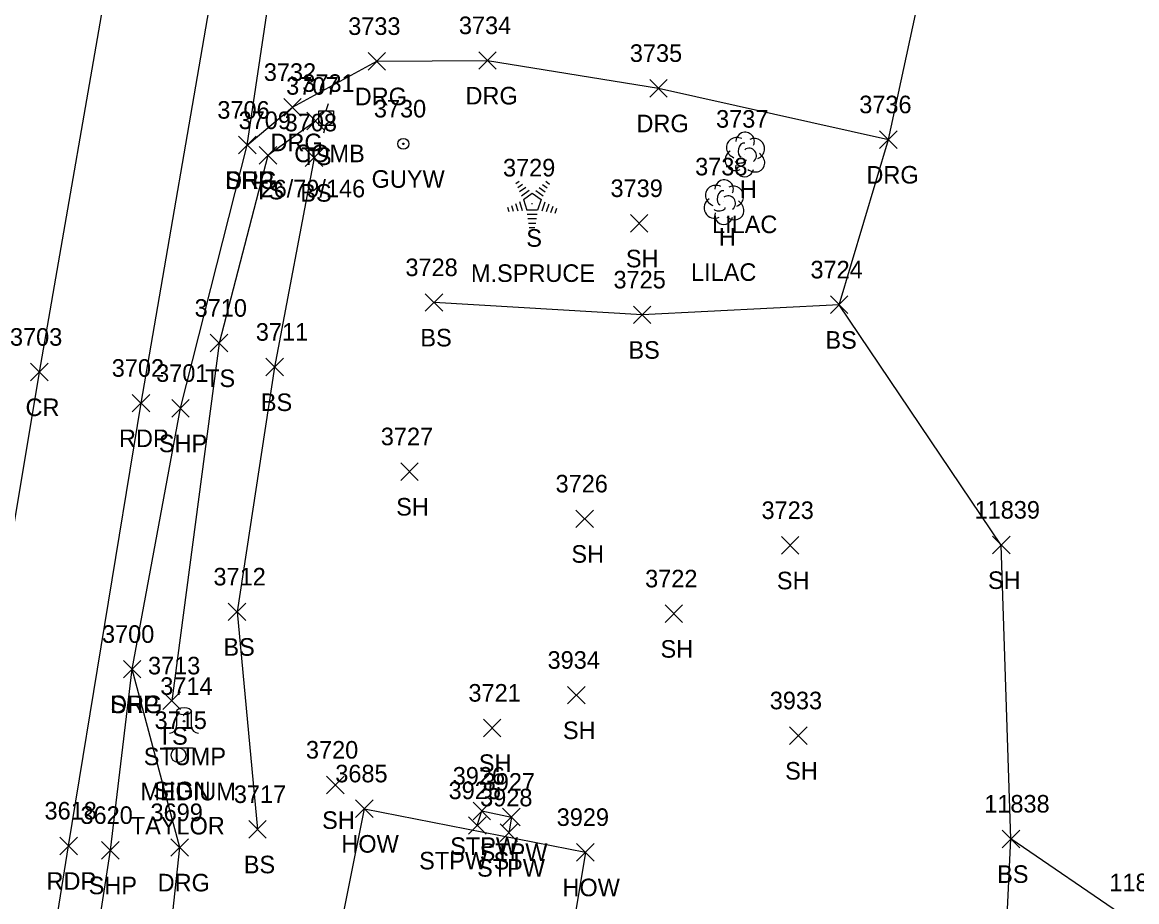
# Model space of a CAD drawing. Extents: x 1769141 to 1770911, y 735471 to 741449.
# Drawn here: x 1770505.8 to 1770632.6, y 738126.4 to 738226.5 of the extents above; entities that cross this region are included whole.
import ezdxf

# ---------------------------------------------------------------- set-up
doc = ezdxf.new("R2010")
doc.units = 0
for name, color, linetype in [('L_A', 7, 'Continuous'), ('L_C', 7, 'Continuous'), ('L_I', 7, 'Continuous'), ('L_TIC', 7, 'Continuous'), ('LBC', 7, 'Continuous'), ('LBF', 7, 'Continuous'), ('LELB', 7, 'Continuous'), ('LSOGP', 7, 'Continuous'), ('LTC', 7, 'Continuous'), ('LTD', 7, 'Continuous'), ('LTS', 7, 'Continuous'), ('P_A', 7, 'Continuous'), ('P_I', 7, 'Continuous'), ('P_TIC', 7, 'Continuous'), ('PET', 7, 'Continuous'), ('PRC', 7, 'Continuous'), ('PSP', 7, 'Continuous'), ('R_A', 7, 'Continuous'), ('R_I', 7, 'Continuous'), ('R_TIC', 7, 'Continuous'), ('RDG', 7, 'Continuous'), ('S_A', 7, 'Continuous'), ('S_C', 7, 'Continuous'), ('S_I', 7, 'Continuous'), ('SSGN', 7, 'Continuous'), ('U_A', 7, 'Continuous'), ('U_C', 7, 'Continuous'), ('U_I', 7, 'Continuous'), ('UP', 7, 'Continuous'), ('UPGW', 7, 'Continuous')]:
    doc.layers.add(name, color=color, linetype=linetype)

msp = doc.modelspace()

# ---------------------------------------------------------------- linework, layer by layer
at = {"layer": 'L_TIC'}
for points in [[(1770538.19, 738214.24), (1770540.19, 738216.24)], [(1770540.19, 738214.24), (1770538.19, 738216.24)], [(1770532.78, 738210.33), (1770534.78, 738212.33)], [(1770534.78, 738210.33), (1770532.78, 738212.33)], [(1770538.02, 738210.07), (1770540.02, 738212.07)], [(1770540.02, 738210.07), (1770538.02, 738212.07)], [(1770575.01, 738202.6), (1770577.01, 738204.6)], [(1770577.01, 738202.6), (1770575.01, 738204.6)], [(1770551.68, 738193.6), (1770553.68, 738195.6)], [(1770553.68, 738193.6), (1770551.68, 738195.6)], [(1770597.76, 738193.34), (1770599.76, 738195.34)], [(1770599.76, 738193.34), (1770597.76, 738195.34)], [(1770575.35, 738192.2), (1770577.35, 738194.2)], [(1770577.35, 738192.2), (1770575.35, 738194.2)], [(1770527.22, 738188.98), (1770529.22, 738190.98)], [(1770529.22, 738188.98), (1770527.22, 738190.98)], [(1770533.53, 738186.25), (1770535.53, 738188.25)], [(1770535.53, 738186.25), (1770533.53, 738188.25)], [(1770548.88, 738174.36), (1770550.88, 738176.36)], [(1770550.88, 738174.36), (1770548.88, 738176.36)], [(1770568.82, 738168.99), (1770570.82, 738170.99)], [(1770570.82, 738168.99), (1770568.82, 738170.99)], [(1770592.19, 738165.97), (1770594.19, 738167.97)], [(1770594.19, 738165.97), (1770592.19, 738167.97)], [(1770616.2, 738166.01), (1770618.2, 738168.01)], [(1770618.2, 738166.01), (1770616.2, 738168.01)], [(1770529.27, 738158.41), (1770531.27, 738160.41)], [(1770531.27, 738158.41), (1770529.27, 738160.41)], [(1770578.95, 738158.19), (1770580.95, 738160.19)], [(1770580.95, 738158.19), (1770578.95, 738160.19)], [(1770567.85, 738148.93), (1770569.85, 738150.93)], [(1770569.85, 738148.93), (1770567.85, 738150.93)], [(1770521.83, 738148.29), (1770523.83, 738150.29)], [(1770523.83, 738148.29), (1770521.83, 738150.29)], [(1770558.29, 738145.19), (1770560.29, 738147.19)], [(1770560.29, 738145.19), (1770558.29, 738147.19)], [(1770593.13, 738144.32), (1770595.13, 738146.32)], [(1770595.13, 738144.32), (1770593.13, 738146.32)], [(1770540.45, 738138.71), (1770542.45, 738140.71)], [(1770542.45, 738138.71), (1770540.45, 738140.71)], [(1770543.75, 738136.01), (1770545.75, 738138.01)], [(1770545.75, 738136.01), (1770543.75, 738138.01)], [(1770557.11, 738135.75), (1770559.11, 738137.75)], [(1770559.11, 738135.75), (1770557.11, 738137.75)], [(1770560.47, 738135.06), (1770562.47, 738137.06)], [(1770562.47, 738135.06), (1770560.47, 738137.06)], [(1770531.59, 738133.66), (1770533.59, 738135.66)], [(1770533.59, 738133.66), (1770531.59, 738135.66)], [(1770556.59, 738134.1), (1770558.59, 738136.1)], [(1770558.59, 738134.1), (1770556.59, 738136.1)], [(1770560.18, 738133.28), (1770562.18, 738135.28)], [(1770562.18, 738133.28), (1770560.18, 738135.28)], [(1770617.3, 738132.57), (1770619.3, 738134.57)], [(1770619.3, 738132.57), (1770617.3, 738134.57)], [(1770568.89, 738131.05), (1770570.89, 738133.05)], [(1770570.89, 738131.05), (1770568.89, 738133.05)]]:
    msp.add_lwpolyline(points, dxfattribs=at)
at = {"layer": 'LBC'}
msp.add_lwpolyline([(1770541.13, 738118.85), (1770544.75, 738137.01), (1770569.89, 738132.05), (1770567, 738114.52), (1770572.85, 738113.11)], dxfattribs=at)
at = {"layer": 'LBF'}
msp.add_lwpolyline([(1770557.59, 738135.1), (1770558.11, 738136.75), (1770561.47, 738136.06), (1770561.18, 738134.28)], dxfattribs=at)
at = {"layer": 'LELB'}
for points in [[(1770539.19, 738215.24), (1770533.78, 738211.33), (1770528.22, 738189.98), (1770522.83, 738149.29)], [(1770539.02, 738211.07), (1770534.53, 738187.25), (1770530.27, 738159.41), (1770532.59, 738134.66)], [(1770598.76, 738194.34), (1770576.35, 738193.2), (1770552.68, 738194.6)], [(1770600.77, 738078.42), (1770604.25, 738084.86), (1770614, 738084.97), (1770617.46, 738115.94), (1770618.3, 738133.57)]]:
    msp.add_lwpolyline(points, dxfattribs=at)
at = {"layer": 'LSOGP'}
msp.add_lwpolyline([(1770639.74, 738114.83), (1770631.39, 738124.62), (1770618.3, 738133.57), (1770617.2, 738167.01), (1770598.76, 738194.34), (1770604.37, 738213.13), (1770613.42, 738254.99)], dxfattribs=at)
at = {"layer": 'LTC'}
for p, q in [((1770561.98, 738208.15), (1770562.34, 738208.4)), ((1770562.19, 738207.68), (1770562.72, 738208.07)), ((1770562.4, 738207.22), (1770563.11, 738207.73)), ((1770564.64, 738207.69), (1770565.32, 738207.2)), ((1770565.01, 738208.04), (1770565.56, 738207.64)), ((1770565.38, 738208.39), (1770565.8, 738208.08)), ((1770562.61, 738206.75), (1770563.49, 738207.39)), ((1770562.84, 738206.3), (1770563.85, 738207.03)), ((1770563.85, 738207.03), (1770564.85, 738206.3)), ((1770564.27, 738207.34), (1770565.08, 738206.75)), ((1770561.02, 738205.43), (1770561.17, 738204.96)), ((1770561.47, 738205.64), (1770561.68, 738204.99)), ((1770561.93, 738205.86), (1770562.2, 738205.02)), ((1770562.38, 738206.08), (1770562.71, 738205.06)), ((1770562.84, 738206.3), (1770563.22, 738205.1)), ((1770564.85, 738206.3), (1770564.45, 738205.1)), ((1770565.28, 738206.03), (1770564.95, 738204.99)), ((1770565.73, 738205.78), (1770565.44, 738204.9)), ((1770566.17, 738205.53), (1770565.94, 738204.8)), ((1770566.62, 738205.28), (1770566.43, 738204.71)), ((1770564.45, 738205.1), (1770563.22, 738205.1)), ((1770564.42, 738204.6), (1770563.27, 738204.6)), ((1770564.33, 738204.1), (1770563.34, 738204.1)), ((1770564.25, 738203.6), (1770563.42, 738203.6)), ((1770564.16, 738203.1), (1770563.49, 738203.1))]:
    msp.add_line(p, q, dxfattribs=at)
at = {"layer": 'LTD'}
for p, q in [((1770588.02, 738211.49), (1770588.02, 738211.49)), ((1770588.02, 738211.49), (1770588.02, 738211.49)), ((1770585.64, 738206.06), (1770585.64, 738206.06)), ((1770585.64, 738206.06), (1770585.64, 738206.06))]:
    msp.add_line(p, q, dxfattribs=at)
for centre in [(1770588.07, 738212.92), (1770585.68, 738207.5)]:
    msp.add_arc(centre, 1.05, 335.5272, 180.9563, dxfattribs=at)
for centre, major_axis, ratio, start_param, end_param in [((1770587.23, 738212.16), (1.21, -0.51), 0.895232, 1.570796, 4.712389), ((1770587.81, 738211.95), (-0.208, -0.792), 0.645439, 3.141593, 6.283185), ((1770589.06, 738212.07), (-1.14, -0.48), 0.949671, 1.570796, 4.712389), ((1770586.94, 738210.78), (0.58, -1.04), 0.959034, 3.141593, 6.283185), ((1770588.52, 738211.32), (-0.5, 0.667), 0.989748, 3.141593, 6.283185), ((1770589.02, 738210.66), (-1.09, 0.79), 0.841452, 1.570796, 4.712389), ((1770588.02, 738209.99), (0.26, 1.06), 0.942809, 1.570796, 4.712389), ((1770587.56, 738210.74), (-0.625, -0.083), 0.423636, 0, 3.141593), ((1770584.84, 738206.73), (1.21, -0.51), 0.895232, 1.570796, 4.712389), ((1770586.68, 738206.65), (-1.14, -0.48), 0.949671, 1.570796, 4.712389), ((1770585.43, 738206.52), (-0.208, -0.792), 0.645439, 3.141593, 6.283185), ((1770586.14, 738205.9), (-0.5, 0.667), 0.989748, 3.141593, 6.283185), ((1770584.55, 738205.35), (0.58, -1.04), 0.959034, 3.141593, 6.283185), ((1770585.18, 738205.31), (-0.625, -0.083), 0.423636, 0, 3.141593), ((1770586.64, 738205.23), (-1.09, 0.79), 0.841452, 1.570796, 4.712389), ((1770585.64, 738204.56), (0.26, 1.06), 0.942809, 1.570796, 4.712389)]:
    msp.add_ellipse(centre, major_axis=major_axis, ratio=ratio, start_param=start_param, end_param=end_param, dxfattribs=at)
at = {"layer": 'LTS'}
for p, q in [((1770523.39, 738148.1), (1770523.39, 738146.43)), ((1770525.06, 738147.93), (1770525.06, 738148.1)), ((1770525.06, 738148.1), (1770525.06, 738146.43)), ((1770524.23, 738146.96), (1770524.23, 738146.96)), ((1770524.23, 738146.96), (1770524.23, 738146.96)), ((1770524.23, 738146.93), (1770524.23, 738146.93))]:
    msp.add_line(p, q, dxfattribs=at)
msp.add_circle((1770524.23, 738146.96), 0.0833, dxfattribs=at)
for centre, start, end in [((1770522.56, 738146.43), 270, 360), ((1770525.89, 738146.43), 180, 270)]:
    msp.add_arc(centre, 0.833, start, end, dxfattribs=at)
msp.add_ellipse((1770524.23, 738148.1), major_axis=(-0.833, 0), ratio=0.5, dxfattribs=at)
at = {"layer": 'P_TIC'}
for points in [[(1770530.42, 738211.51), (1770532.42, 738213.51)], [(1770532.42, 738211.51), (1770530.42, 738213.51)], [(1770506.77, 738185.68), (1770508.77, 738187.68)], [(1770508.77, 738185.68), (1770506.77, 738187.68)], [(1770518.35, 738182.15), (1770520.35, 738184.15)], [(1770520.35, 738182.15), (1770518.35, 738184.15)], [(1770522.83, 738181.57), (1770524.83, 738183.57)], [(1770524.83, 738181.57), (1770522.83, 738183.57)], [(1770517.33, 738151.88), (1770519.33, 738153.88)], [(1770519.33, 738151.88), (1770517.33, 738153.88)], [(1770510.1, 738131.78), (1770512.1, 738133.78)], [(1770512.1, 738131.78), (1770510.1, 738133.78)], [(1770514.85, 738131.28), (1770516.85, 738133.28)], [(1770516.85, 738131.28), (1770514.85, 738133.28)]]:
    msp.add_lwpolyline(points, dxfattribs=at)
at = {"layer": 'PET'}
msp.add_lwpolyline([(1770480.71, 737808.5), (1770478.86, 737850.86), (1770478.8, 737890.93), (1770481.19, 737932.42), (1770486.18, 737976.53), (1770491.62, 738013.47), (1770502.41, 738078.7), (1770511.1, 738132.78), (1770519.35, 738183.15), (1770528.05, 738233.56)], dxfattribs=at)
at = {"layer": 'PRC'}
msp.add_lwpolyline([(1770468.76, 737807.58), (1770466.84, 737850.58), (1770466.82, 737890.29), (1770469.34, 737934.23), (1770474.31, 737978.71), (1770479.69, 738015.04), (1770490.28, 738081.51), (1770499.05, 738134.54), (1770507.77, 738186.68), (1770516.39, 738236.25)], dxfattribs=at)
at = {"layer": 'PSP'}
msp.add_lwpolyline([(1770486.55, 737816.81), (1770484.28, 737850.79), (1770483.99, 737891.36), (1770486.06, 737931.67), (1770492.57, 737975.17), (1770497.3, 738012.43), (1770501.89, 738042.39), (1770501.76, 738044.7), (1770499.5, 738044.97), (1770500.56, 738049.22), (1770502.3, 738050.11), (1770506.67, 738077.79), (1770511.72, 738105.49), (1770515.85, 738132.28), (1770518.33, 738152.88), (1770523.83, 738182.57), (1770531.42, 738212.51), (1770539.31, 738265.32)], dxfattribs=at)
at = {"layer": 'R_TIC'}
for points in [[(1770545.17, 738221.04), (1770547.17, 738223.04)], [(1770547.17, 738221.04), (1770545.17, 738223.04)], [(1770557.76, 738221.13), (1770559.76, 738223.13)], [(1770559.76, 738221.13), (1770557.76, 738223.13)], [(1770577.21, 738217.97), (1770579.21, 738219.97)], [(1770579.21, 738217.97), (1770577.21, 738219.97)], [(1770535.57, 738215.81), (1770537.57, 738217.81)], [(1770537.57, 738215.81), (1770535.57, 738217.81)], [(1770603.37, 738212.13), (1770605.37, 738214.13)], [(1770605.37, 738212.13), (1770603.37, 738214.13)], [(1770530.42, 738211.51), (1770532.42, 738213.51)], [(1770532.42, 738211.51), (1770530.42, 738213.51)], [(1770517.33, 738151.88), (1770519.33, 738153.88)], [(1770519.33, 738151.88), (1770517.33, 738153.88)], [(1770522.74, 738131.6), (1770524.74, 738133.6)], [(1770524.74, 738131.6), (1770522.74, 738133.6)]]:
    msp.add_lwpolyline(points, dxfattribs=at)
at = {"layer": 'RDG'}
for points in [[(1770531.42, 738212.51), (1770536.57, 738216.81), (1770546.17, 738222.04), (1770558.76, 738222.13), (1770578.21, 738218.97), (1770604.37, 738213.13)], [(1770515.63, 738096.85), (1770517.62, 738106.51), (1770522.02, 738116.4), (1770523.74, 738132.6), (1770518.33, 738152.88)]]:
    msp.add_lwpolyline(points, dxfattribs=at)
at = {"layer": 'SSGN'}
for p, q in [((1770521.95, 738143.93), (1770525.28, 738143.93)), ((1770523.6, 738143.1), (1770523.6, 738143.1))]:
    msp.add_line(p, q, dxfattribs=at)
msp.add_circle((1770523.6, 738143.1), 0.833, dxfattribs=at)
at = {"layer": 'UP'}
for p, q in [((1770540.63, 738217.22), (1770540.38, 738216.39)), ((1770539.55, 738214.72), (1770539.55, 738216.39)), ((1770539.55, 738216.39), (1770541.22, 738216.39)), ((1770540.38, 738215.56), (1770540.38, 738215.56)), ((1770541.22, 738216.39), (1770541.22, 738214.72)), ((1770541.22, 738214.72), (1770539.55, 738214.72)), ((1770540.13, 738213.89), (1770540.38, 738214.72))]:
    msp.add_line(p, q, dxfattribs=at)
msp.add_circle((1770540.38, 738215.56), 0.833, dxfattribs=at)
at = {"layer": 'UPGW'}
for radius in [0.625, 0.0833]:
    msp.add_circle((1770549.18, 738212.65), radius, dxfattribs=at)

# ---------------------------------------------------------------- texts
at = {"layer": 'L_A'}
for s, p in [('TS', (1770537.6, 738210.24)), ('TS', (1770532.19, 738206.33)), ('BS', (1770537.46, 738206.07)), ('H', (1770587.46, 738206.49)), ('S', (1770563.17, 738200.94)), ('H', (1770585.07, 738201.06)), ('SH', (1770574.5, 738198.6)), ('BS', (1770551.12, 738189.6)), ('BS', (1770597.2, 738189.34)), ('BS', (1770574.79, 738188.2)), ('TS', (1770526.63, 738184.98)), ('BS', (1770532.97, 738182.25)), ('SH', (1770548.37, 738170.36)), ('SH', (1770568.3, 738164.99)), ('SH', (1770591.68, 738161.97)), ('SH', (1770615.69, 738162.01)), ('BS', (1770528.71, 738154.41)), ('SH', (1770578.44, 738154.19)), ('SH', (1770567.34, 738144.93)), ('TS', (1770521.24, 738144.29)), ('STUMP', (1770519.65, 738141.96)), ('SH', (1770557.77, 738141.19)), ('SH', (1770592.62, 738140.32)), ('SH', (1770539.94, 738134.71)), ('HOW', (1770542.13, 738132.01)), ('STPW', (1770554.51, 738131.75)), ('STPW', (1770557.86, 738131.06)), ('BS', (1770531.03, 738129.66)), ('STPW ST', (1770550.98, 738130.1)), ('STPW', (1770557.57, 738129.28)), ('BS', (1770616.74, 738128.57)), ('HOW', (1770567.28, 738127.05))]:
    msp.add_text(s, height=2, dxfattribs=at).set_placement(p)
at = {"layer": 'L_C'}
for s, p in [('LILAC', (1770584.3, 738202.49)), ('M.SPRUCE', (1770556.87, 738196.94)), ('LILAC', (1770581.91, 738197.06)), ('MEDIUM', (1770519.28, 738137.96))]:
    msp.add_text(s, height=2, dxfattribs=at).set_placement(p)
at = {"layer": 'L_I'}
for s, p in [('3707', (1770535.85, 738218.24)), ('3709', (1770530.44, 738214.33)), ('3708', (1770535.68, 738214.07)), ('3737', (1770584.76, 738214.49)), ('3729', (1770560.52, 738208.94)), ('3738', (1770582.38, 738209.06)), ('3739', (1770572.75, 738206.6)), ('3728', (1770549.42, 738197.6)), ('3724', (1770595.5, 738197.34)), ('3725', (1770573.09, 738196.2)), ('3710', (1770525.44, 738192.98)), ('3711', (1770532.4, 738190.25)), ('3727', (1770546.62, 738178.36)), ('3726', (1770566.5, 738172.99)), ('3723', (1770589.93, 738169.97)), ('11839', (1770614.17, 738170.01)), ('3712', (1770527.58, 738162.41)), ('3722', (1770576.69, 738162.19)), ('3934', (1770565.59, 738152.93)), ('3713', (1770520.13, 738152.29)), ('3714', (1770521.53, 738149.96)), ('3721', (1770556.59, 738149.19)), ('3933', (1770590.87, 738148.32)), ('3720', (1770538.1, 738142.71)), ('3685', (1770541.44, 738140.01)), ('3926', (1770554.8, 738139.75)), ('3927', (1770558.21, 738139.06)), ('3717', (1770529.9, 738137.66)), ('3925', (1770554.33, 738138.1)), ('3928', (1770557.92, 738137.28)), ('11838', (1770615.27, 738136.57)), ('3929', (1770566.63, 738135.05)), ('11811', (1770629.5, 738127.62))]:
    msp.add_text(s, height=2, dxfattribs=at).set_placement(p)
at = {"layer": 'LTC'}
msp.add_text('.', height=1.04, rotation=270, dxfattribs=at).set_placement((1770563.73, 738206.04))
at = {"layer": 'P_A'}
for s, p in [('SHP', (1770528.95, 738207.51)), ('CR', (1770506.2, 738181.68)), ('RDP', (1770516.83, 738178.15)), ('SHP', (1770521.37, 738177.57)), ('SHP', (1770515.86, 738147.88)), ('RDP', (1770508.59, 738127.78)), ('SHP', (1770513.38, 738127.28))]:
    msp.add_text(s, height=2, dxfattribs=at).set_placement(p)
at = {"layer": 'P_I'}
for s, p in [('3706', (1770528.02, 738215.51)), ('3703', (1770504.43, 738189.68)), ('3702', (1770516.01, 738186.15)), ('3701', (1770521.06, 738185.57)), ('3700', (1770514.9, 738155.88)), ('3618', (1770508.36, 738135.78)), ('3620', (1770512.45, 738135.28))]:
    msp.add_text(s, height=2, dxfattribs=at).set_placement(p)
at = {"layer": 'R_A'}
for p in [(1770556.25, 738217.13), (1770543.65, 738217.04), (1770575.7, 738213.97), (1770534.06, 738211.81), (1770528.9, 738207.51), (1770601.86, 738208.13), (1770515.82, 738147.88), (1770521.23, 738127.6)]:
    msp.add_text('DRG', height=2, dxfattribs=at).set_placement(p)
at = {"layer": 'R_I'}
for s, p in [('3733', (1770542.91, 738225.04)), ('3734', (1770555.5, 738225.13)), ('3735', (1770574.95, 738221.97)), ('3732', (1770533.31, 738219.81)), ('3736', (1770601.05, 738216.13)), ('3706', (1770528.02, 738215.51)), ('3700', (1770514.9, 738155.88)), ('3699', (1770520.42, 738135.6))]:
    msp.add_text(s, height=2, dxfattribs=at).set_placement(p)
at = {"layer": 'S_A'}
msp.add_text('SIGN', height=2, dxfattribs=at).set_placement((1770520.73, 738138.08))
at = {"layer": 'S_C'}
msp.add_text('TAYLOR', height=2, dxfattribs=at).set_placement((1770518.17, 738134.08))
at = {"layer": 'S_I'}
msp.add_text('3715', height=2, dxfattribs=at).set_placement((1770520.88, 738146.08))
at = {"layer": 'U_A'}
for s, p in [('COMB', (1770536.77, 738210.56)), ('GUYW', (1770545.57, 738207.65))]:
    msp.add_text(s, height=2, dxfattribs=at).set_placement(p)
at = {"layer": 'U_C'}
msp.add_text('26/79/146', height=2, dxfattribs=at).set_placement((1770532.94, 738206.56))
at = {"layer": 'U_I'}
for s, p in [('3731', (1770537.69, 738218.56)), ('3730', (1770545.83, 738215.65))]:
    msp.add_text(s, height=2, dxfattribs=at).set_placement(p)

doc.saveas('drawing.dxf')
